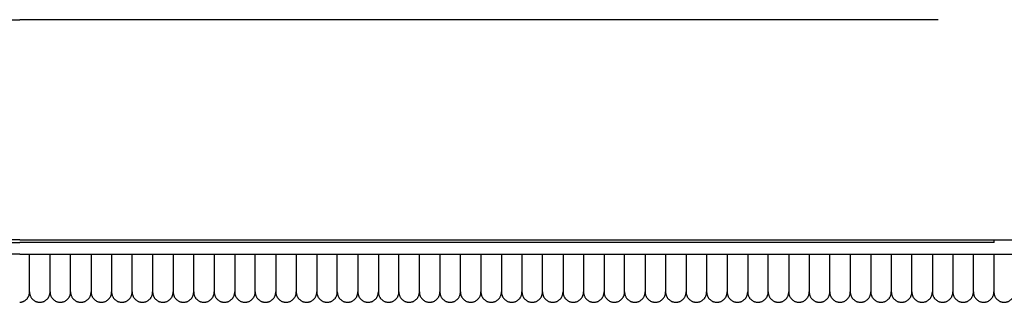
# Model space of a CAD drawing. Header units: millimetres. Extents: x -31695 to -19845, y -5614 to 7253.
# Tile 380 of 432: x -22191 to -22023, y 4878 to 4926. Entities that reach past the tile are written whole.
import ezdxf

# ---------------------------------------------------------------- set-up
doc = ezdxf.new("R2010")
doc.units = ezdxf.units.MM
doc.layers.add('2d', color=7, linetype='Continuous', true_color=0x000000)

msp = doc.modelspace()

# ---------------------------------------------------------------- linework, layer by layer
at = {"layer": '2d', "linetype": 'Continuous', "lineweight": -3}
for points in [[(-22347.45, 4926.39), (-22190.8, 4926.39)], [(-22034.14, 4926.39), (-22190.8, 4926.39)]]:
    msp.add_lwpolyline(points, dxfattribs=at)
for points, knots in [([(-22024.58, 4888.88), (-22019.6, 4888.88), (-22014.63, 4888.88), (-22009.65, 4888.9), (-22004.74, 4888.92), (-21999.82, 4888.96), (-21994.91, 4889.04), (-21990.15, 4889.11), (-21985.34, 4889.23), (-21980.58, 4889.41), (-21978.27, 4889.49), (-21975.97, 4889.59), (-21973.66, 4889.71), (-21971.61, 4889.82), (-21969.56, 4889.94), (-21967.52, 4890.08), (-21967.32, 4890.09), (-21967.13, 4890.1), (-21966.93, 4890.12), (-21964.77, 4890.27), (-21962.6, 4890.44), (-21960.44, 4890.64), (-21958.36, 4890.82), (-21956.28, 4891.04), (-21954.21, 4891.28), (-21952.23, 4891.52), (-21950.24, 4891.78), (-21948.27, 4892.07), (-21946.4, 4892.35), (-21944.52, 4892.67), (-21942.66, 4893.02), (-21940.9, 4893.35), (-21939.14, 4893.72), (-21937.41, 4894.14), (-21935.78, 4894.53), (-21934.15, 4894.96), (-21932.54, 4895.44), (-21931.05, 4895.89), (-21929.56, 4896.38), (-21928.1, 4896.93), (-21926.89, 4897.39), (-21925.7, 4897.89), (-21924.53, 4898.45)], [0, 0, 0, 0, 14.924565, 14.924565, 14.924565, 29.672437, 29.672437, 29.672437, 43.999611, 43.999611, 43.999611, 50.930384, 50.930384, 50.930384, 57.081096, 57.081096, 57.081096, 57.667221, 57.667221, 57.667221, 64.182183, 64.182183, 64.182183, 70.447718, 70.447718, 70.447718, 76.438493, 76.438493, 76.438493, 82.13082, 82.13082, 82.13082, 87.503672, 87.503672, 87.503672, 92.539512, 92.539512, 92.539512, 97.226654, 97.226654, 97.226654, 101.113039, 101.113039, 101.113039, 101.113039]), ([(-22024.58, 4886.44), (-22019.6, 4886.44), (-22014.62, 4886.44), (-22009.64, 4886.46), (-22004.72, 4886.48), (-21999.79, 4886.52), (-21994.87, 4886.59), (-21990.08, 4886.67), (-21985.29, 4886.78), (-21980.5, 4886.95), (-21978.18, 4887.03), (-21975.86, 4887.13), (-21973.54, 4887.25), (-21971.28, 4887.36), (-21969.03, 4887.49), (-21966.77, 4887.65), (-21964.59, 4887.79), (-21962.41, 4887.96), (-21960.23, 4888.16), (-21958.78, 4888.29), (-21957.34, 4888.43), (-21955.92, 4888.58), (-21955.25, 4888.65), (-21954.58, 4888.72), (-21953.93, 4888.8), (-21951.93, 4889.03), (-21949.92, 4889.29), (-21947.92, 4889.58), (-21946.01, 4889.86), (-21944.11, 4890.17), (-21942.21, 4890.52), (-21940.42, 4890.86), (-21938.63, 4891.23), (-21936.85, 4891.64), (-21935.17, 4892.03), (-21933.5, 4892.47), (-21931.84, 4892.95), (-21930.29, 4893.41), (-21928.75, 4893.91), (-21927.23, 4894.47), (-21925.8, 4895), (-21924.4, 4895.58), (-21923.03, 4896.23)], [0, 0, 0, 0, 14.933409, 14.933409, 14.933409, 29.708579, 29.708579, 29.708579, 44.084268, 44.084268, 44.084268, 51.048824, 51.048824, 51.048824, 57.827144, 57.827144, 57.827144, 64.39262, 64.39262, 64.39262, 68.718814, 68.718814, 68.718814, 70.719439, 70.719439, 70.719439, 76.784951, 76.784951, 76.784951, 82.56863, 82.56863, 82.56863, 88.053868, 88.053868, 88.053868, 93.229088, 93.229088, 93.229088, 98.090643, 98.090643, 98.090643, 102.64402, 102.64402, 102.64402, 102.64402]), ([(-22190.8, 4886.44), (-22204.25, 4886.44), (-22217.7, 4886.44), (-22231.15, 4886.44), (-22238.16, 4886.44), (-22245.16, 4886.44), (-22252.16, 4886.44), (-22259.17, 4886.44), (-22266.17, 4886.44), (-22273.17, 4886.44), (-22280.17, 4886.44), (-22287.17, 4886.44), (-22294.16, 4886.44), (-22301.16, 4886.44), (-22308.15, 4886.44), (-22315.14, 4886.44), (-22318.64, 4886.44), (-22322.13, 4886.44), (-22325.62, 4886.44), (-22329.12, 4886.44), (-22332.61, 4886.44), (-22336.1, 4886.44), (-22339.59, 4886.44), (-22343.09, 4886.44), (-22346.58, 4886.44), (-22350.06, 4886.44), (-22353.54, 4886.44), (-22357.02, 4886.44)], [1.691816, 1.691816, 1.691816, 1.691816, 42.044224, 42.044224, 42.044224, 63.057612, 63.057612, 63.057612, 84.062279, 84.062279, 84.062279, 105.056473, 105.056473, 105.056473, 126.034685, 126.034685, 126.034685, 136.517382, 136.517382, 136.517382, 146.993304, 146.993304, 146.993304, 157.473917, 157.473917, 157.473917, 167.912632, 167.912632, 167.912632, 167.912632]), ([(-22190.8, 4886.44), (-22177.35, 4886.44), (-22163.9, 4886.44), (-22150.45, 4886.44), (-22143.44, 4886.44), (-22136.44, 4886.44), (-22129.43, 4886.44), (-22122.43, 4886.44), (-22115.43, 4886.44), (-22108.43, 4886.44), (-22101.43, 4886.44), (-22094.43, 4886.44), (-22087.43, 4886.44), (-22080.44, 4886.44), (-22073.45, 4886.44), (-22066.46, 4886.44), (-22062.96, 4886.44), (-22059.47, 4886.44), (-22055.97, 4886.44), (-22052.48, 4886.44), (-22048.99, 4886.44), (-22045.5, 4886.44), (-22042, 4886.44), (-22038.51, 4886.44), (-22035.02, 4886.44), (-22031.54, 4886.44), (-22028.06, 4886.44), (-22024.58, 4886.44)], [1.691816, 1.691816, 1.691816, 1.691816, 42.044224, 42.044224, 42.044224, 63.057612, 63.057612, 63.057612, 84.062279, 84.062279, 84.062279, 105.056473, 105.056473, 105.056473, 126.034685, 126.034685, 126.034685, 136.517382, 136.517382, 136.517382, 146.993304, 146.993304, 146.993304, 157.473917, 157.473917, 157.473917, 167.912632, 167.912632, 167.912632, 167.912632])]:
    msp.add_open_spline(points, degree=3, knots=knots, dxfattribs=at)
for points, degree in [([(-22357.02, 4888.44), (-22273.91, 4888.44), (-22190.8, 4888.44)], 2), ([(-22190.8, 4888.88), (-22273.67, 4888.88), (-22356.53, 4888.88)], 2), ([(-22190.8, 4888.88), (-22107.93, 4888.88), (-22025.06, 4888.88)], 2), ([(-22024.58, 4888.44), (-22107.69, 4888.44), (-22190.8, 4888.44)], 2), ([(-22025.06, 4888.88), (-22024.9, 4888.88), (-22024.74, 4888.88), (-22024.58, 4888.88)], 3)]:
    msp.add_open_spline(points, degree=degree, dxfattribs=at)
for points, weights in [([(-22024.58, 4888.44), (-22024.58, 4888.66), (-22024.58, 4888.88)], [1, 0.956146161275, 0.925424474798]), ([(-22024.58, 4888.44), (-22024.58, 4888.44), (-22024.58, 4888.44)], [0.999794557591, 0.999897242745, 1]), ([(-22190.8, 4878.25), (-22189.12, 4878.31), (-22189.12, 4880)], [0.984118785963, 0.715275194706, 1])]:
    msp.add_rational_spline(points, weights, degree=2, dxfattribs=at)
for points, weights, knots in [([(-22189.12, 4880), (-22189.12, 4880), (-22189.12, 4884.61), (-22189.12, 4885.46), (-22189.12, 4886.44)], [0.99988568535, 0.853553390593, 0.853553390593, 0.853553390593, 0.85860515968], [0.005093, 0.005093, 0.005093, 13.047281, 13.047281, 15.470552, 15.470552, 15.470552]), ([(-22185.62, 4880), (-22185.62, 4880), (-22185.62, 4884.61), (-22185.62, 4885.46), (-22185.62, 4886.44)], [0.99988568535, 0.853553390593, 0.853553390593, 0.853553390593, 0.85860516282], [0.005093, 0.005093, 0.005093, 13.047281, 13.047281, 15.470553, 15.470553, 15.470553]), ([(-22182.12, 4880), (-22182.12, 4880), (-22182.12, 4884.61), (-22182.12, 4885.46), (-22182.12, 4886.44)], [0.99988568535, 0.853553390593, 0.853553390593, 0.853553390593, 0.85860516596], [0.005093, 0.005093, 0.005093, 13.047281, 13.047281, 15.470554, 15.470554, 15.470554]), ([(-22178.62, 4886.44), (-22178.62, 4885.46), (-22178.62, 4884.61), (-22178.62, 4880), (-22178.62, 4880)], [0.85860536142, 0.853553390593, 0.853553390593, 0.853553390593, 0.99988568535], [36.720696, 36.720696, 36.720696, 39.144016, 39.144016, 52.186204, 52.186204, 52.186204]), ([(-22175.12, 4886.44), (-22175.12, 4885.46), (-22175.12, 4884.61), (-22175.12, 4880), (-22175.12, 4880)], [0.858605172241, 0.853553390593, 0.853553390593, 0.853553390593, 0.99988568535], [36.720742, 36.720742, 36.720742, 39.144016, 39.144016, 52.186204, 52.186204, 52.186204]), ([(-22171.62, 4880), (-22171.62, 4880), (-22171.62, 4884.61), (-22171.62, 4885.46), (-22171.62, 4886.44)], [0.99988568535, 0.853553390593, 0.853553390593, 0.853553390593, 0.858605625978], [0.005093, 0.005093, 0.005093, 13.047281, 13.047281, 15.470664, 15.470664, 15.470664]), ([(-22168.12, 4886.44), (-22168.12, 4885.46), (-22168.12, 4884.61), (-22168.12, 4880), (-22168.12, 4880)], [0.858605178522, 0.853553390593, 0.853553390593, 0.853553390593, 0.99988568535], [36.72074, 36.72074, 36.72074, 39.144016, 39.144016, 52.186204, 52.186204, 52.186204]), ([(-22164.62, 4886.44), (-22164.62, 4885.46), (-22164.62, 4884.61), (-22164.62, 4880), (-22164.62, 4880)], [0.858605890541, 0.853553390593, 0.853553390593, 0.853553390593, 0.99988568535], [36.720569, 36.720569, 36.720569, 39.144016, 39.144016, 52.186204, 52.186204, 52.186204]), ([(-22161.12, 4880), (-22161.12, 4880), (-22161.12, 4884.61), (-22161.12, 4885.46), (-22161.12, 4886.44)], [0.99988568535, 0.853553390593, 0.853553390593, 0.853553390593, 0.858605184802], [0.005093, 0.005093, 0.005093, 13.047281, 13.047281, 15.470559, 15.470559, 15.470559]), ([(-22157.62, 4886.44), (-22157.62, 4885.46), (-22157.62, 4884.61), (-22157.62, 4880), (-22157.62, 4880)], [0.858606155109, 0.853553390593, 0.853553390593, 0.853553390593, 0.99988568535], [36.720506, 36.720506, 36.720506, 39.144016, 39.144016, 52.186204, 52.186204, 52.186204]), ([(-22154.12, 4886.44), (-22154.12, 4885.46), (-22154.12, 4884.61), (-22154.12, 4880), (-22154.12, 4880)], [0.858605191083, 0.853553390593, 0.853553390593, 0.853553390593, 0.99988568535], [36.720737, 36.720737, 36.720737, 39.144016, 39.144016, 52.186204, 52.186204, 52.186204]), ([(-22150.62, 4880), (-22150.62, 4880), (-22150.62, 4884.61), (-22150.62, 4885.46), (-22150.62, 4886.44)], [0.99988568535, 0.853553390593, 0.853553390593, 0.853553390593, 0.858606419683], [0.005093, 0.005093, 0.005093, 13.047281, 13.047281, 15.470855, 15.470855, 15.470855]), ([(-22147.12, 4886.44), (-22147.12, 4885.46), (-22147.12, 4884.61), (-22147.12, 4880), (-22147.12, 4880)], [0.858605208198, 0.853553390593, 0.853553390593, 0.853553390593, 0.99988568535], [36.720733, 36.720733, 36.720733, 39.144016, 39.144016, 52.186204, 52.186204, 52.186204]), ([(-22143.62, 4886.44), (-22143.62, 4885.46), (-22143.62, 4884.61), (-22143.62, 4880), (-22143.62, 4880)], [0.858606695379, 0.853553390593, 0.853553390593, 0.853553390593, 0.99988568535], [36.720376, 36.720376, 36.720376, 39.144016, 39.144016, 52.186204, 52.186204, 52.186204]), ([(-22140.12, 4886.44), (-22140.12, 4885.46), (-22140.12, 4884.61), (-22140.12, 4880), (-22140.12, 4880)], [0.858605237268, 0.853553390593, 0.853553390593, 0.853553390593, 0.99988568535], [36.720726, 36.720726, 36.720726, 39.144016, 39.144016, 52.186204, 52.186204, 52.186204]), ([(-22136.62, 4880), (-22136.62, 4880), (-22136.62, 4884.61), (-22136.62, 4885.46), (-22136.62, 4886.44)], [0.99988568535, 0.853553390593, 0.853553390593, 0.853553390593, 0.85860697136], [0.005093, 0.005093, 0.005093, 13.047281, 13.047281, 15.470987, 15.470987, 15.470987]), ([(-22133.12, 4886.44), (-22133.12, 4885.46), (-22133.12, 4884.61), (-22133.12, 4880), (-22133.12, 4880)], [0.858605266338, 0.853553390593, 0.853553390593, 0.853553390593, 0.99988568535], [36.720719, 36.720719, 36.720719, 39.144016, 39.144016, 52.186204, 52.186204, 52.186204]), ([(-22129.62, 4886.44), (-22129.62, 4885.46), (-22129.62, 4884.61), (-22129.62, 4880), (-22129.62, 4880)], [0.858607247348, 0.853553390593, 0.853553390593, 0.853553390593, 0.99988568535], [36.720244, 36.720244, 36.720244, 39.144016, 39.144016, 52.186204, 52.186204, 52.186204]), ([(-22126.12, 4880), (-22126.12, 4880), (-22126.12, 4884.61), (-22126.12, 4885.46), (-22126.12, 4886.44)], [0.99988568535, 0.853553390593, 0.853553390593, 0.853553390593, 0.858605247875], [0.005093, 0.005093, 0.005093, 13.047281, 13.047281, 15.470574, 15.470574, 15.470574]), ([(-22122.62, 4880), (-22122.62, 4880), (-22122.62, 4884.61), (-22122.62, 4885.46), (-22122.62, 4886.44)], [0.99988568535, 0.853553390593, 0.853553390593, 0.853553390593, 0.85860747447], [0.005093, 0.005093, 0.005093, 13.047281, 13.047281, 15.471108, 15.471108, 15.471108]), ([(-22119.12, 4886.44), (-22119.12, 4885.46), (-22119.12, 4884.61), (-22119.12, 4880), (-22119.12, 4880)], [0.858605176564, 0.853553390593, 0.853553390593, 0.853553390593, 0.99988568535], [36.720741, 36.720741, 36.720741, 39.144016, 39.144016, 52.186204, 52.186204, 52.186204]), ([(-22115.62, 4880), (-22115.62, 4880), (-22115.62, 4884.61), (-22115.62, 4885.46), (-22115.62, 4886.44)], [0.99988568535, 0.853553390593, 0.853553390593, 0.853553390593, 0.858607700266], [0.005093, 0.005093, 0.005093, 13.047281, 13.047281, 15.471162, 15.471162, 15.471162]), ([(-22112.12, 4886.44), (-22112.12, 4885.46), (-22112.12, 4884.61), (-22112.12, 4880), (-22112.12, 4880)], [0.858605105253, 0.853553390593, 0.853553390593, 0.853553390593, 0.99988568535], [36.720758, 36.720758, 36.720758, 39.144016, 39.144016, 52.186204, 52.186204, 52.186204]), ([(-22108.62, 4886.44), (-22108.62, 4885.46), (-22108.62, 4884.61), (-22108.62, 4880), (-22108.62, 4880)], [0.858605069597, 0.853553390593, 0.853553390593, 0.853553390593, 0.99988568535], [36.720766, 36.720766, 36.720766, 39.144016, 39.144016, 52.186204, 52.186204, 52.186204]), ([(-22105.12, 4886.44), (-22105.12, 4885.46), (-22105.12, 4884.61), (-22105.12, 4880), (-22105.12, 4880)], [0.858605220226, 0.853553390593, 0.853553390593, 0.853553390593, 0.99988568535], [36.72073, 36.72073, 36.72073, 39.144016, 39.144016, 52.186204, 52.186204, 52.186204]), ([(-22101.62, 4880), (-22101.62, 4880), (-22101.62, 4884.61), (-22101.62, 4885.46), (-22101.62, 4886.44)], [0.99988568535, 0.853553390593, 0.853553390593, 0.853553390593, 0.858605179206], [0.005093, 0.005093, 0.005093, 13.047281, 13.047281, 15.470557, 15.470557, 15.470557]), ([(-22098.12, 4886.44), (-22098.12, 4885.46), (-22098.12, 4884.61), (-22098.12, 4880), (-22098.12, 4880)], [0.858605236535, 0.853553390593, 0.853553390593, 0.853553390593, 0.99988568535], [36.720726, 36.720726, 36.720726, 39.144016, 39.144016, 52.186204, 52.186204, 52.186204]), ([(-22094.62, 4886.44), (-22094.62, 4885.46), (-22094.62, 4884.61), (-22094.62, 4880), (-22094.62, 4880)], [0.858605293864, 0.853553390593, 0.853553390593, 0.853553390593, 0.99988568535], [36.720713, 36.720713, 36.720713, 39.144016, 39.144016, 52.186204, 52.186204, 52.186204]), ([(-22091.12, 4886.44), (-22091.12, 4885.46), (-22091.12, 4884.61), (-22091.12, 4880), (-22091.12, 4880)], [0.858605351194, 0.853553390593, 0.853553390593, 0.853553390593, 0.99988568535], [36.720699, 36.720699, 36.720699, 39.144016, 39.144016, 52.186204, 52.186204, 52.186204]), ([(-22087.62, 4880), (-22087.62, 4880), (-22087.62, 4884.61), (-22087.62, 4885.46), (-22087.62, 4886.44)], [0.99988568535, 0.853553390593, 0.853553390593, 0.853553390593, 0.858605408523], [0.005093, 0.005093, 0.005093, 13.047281, 13.047281, 15.470612, 15.470612, 15.470612]), ([(-22084.12, 4886.44), (-22084.12, 4885.46), (-22084.12, 4884.61), (-22084.12, 4880), (-22084.12, 4880)], [0.8586053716, 0.853553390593, 0.853553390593, 0.853553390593, 0.99988568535], [36.720694, 36.720694, 36.720694, 39.144016, 39.144016, 52.186204, 52.186204, 52.186204]), ([(-22080.62, 4886.44), (-22080.62, 4885.46), (-22080.62, 4884.61), (-22080.62, 4880), (-22080.62, 4880)], [0.858605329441, 0.853553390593, 0.853553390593, 0.853553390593, 0.99988568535], [36.720704, 36.720704, 36.720704, 39.144016, 39.144016, 52.186204, 52.186204, 52.186204]), ([(-22077.12, 4886.44), (-22077.12, 4885.46), (-22077.12, 4884.61), (-22077.12, 4880), (-22077.12, 4880)], [0.858605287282, 0.853553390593, 0.853553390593, 0.853553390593, 0.99988568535], [36.720714, 36.720714, 36.720714, 39.144016, 39.144016, 52.186204, 52.186204, 52.186204]), ([(-22073.62, 4886.44), (-22073.62, 4885.46), (-22073.62, 4884.61), (-22073.62, 4880), (-22073.62, 4880)], [0.858605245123, 0.853553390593, 0.853553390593, 0.853553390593, 0.99988568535], [36.720724, 36.720724, 36.720724, 39.144016, 39.144016, 52.186204, 52.186204, 52.186204]), ([(-22070.12, 4886.44), (-22070.12, 4885.46), (-22070.12, 4884.61), (-22070.12, 4880), (-22070.12, 4880)], [0.858605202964, 0.853553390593, 0.853553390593, 0.853553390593, 0.99988568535], [36.720734, 36.720734, 36.720734, 39.144016, 39.144016, 52.186204, 52.186204, 52.186204]), ([(-22066.62, 4886.44), (-22066.62, 4885.46), (-22066.62, 4884.61), (-22066.62, 4880), (-22066.62, 4880)], [0.858605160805, 0.853553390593, 0.853553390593, 0.853553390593, 0.99988568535], [36.720745, 36.720745, 36.720745, 39.144016, 39.144016, 52.186204, 52.186204, 52.186204]), ([(-22063.12, 4880), (-22063.12, 4880), (-22063.12, 4884.61), (-22063.12, 4885.46), (-22063.12, 4886.44)], [0.99988568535, 0.853553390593, 0.853553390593, 0.853553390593, 0.858605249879], [0.005093, 0.005093, 0.005093, 13.047281, 13.047281, 15.470574, 15.470574, 15.470574]), ([(-22059.62, 4886.44), (-22059.62, 4885.46), (-22059.62, 4884.61), (-22059.62, 4880), (-22059.62, 4880)], [0.858605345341, 0.853553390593, 0.853553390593, 0.853553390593, 0.99988568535], [36.7207, 36.7207, 36.7207, 39.144016, 39.144016, 52.186204, 52.186204, 52.186204]), ([(-22056.12, 4886.44), (-22056.12, 4885.46), (-22056.12, 4884.61), (-22056.12, 4880), (-22056.12, 4880)], [0.858605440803, 0.853553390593, 0.853553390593, 0.853553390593, 0.99988568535], [36.720677, 36.720677, 36.720677, 39.144016, 39.144016, 52.186204, 52.186204, 52.186204]), ([(-22052.62, 4880), (-22052.62, 4880), (-22052.62, 4884.61), (-22052.62, 4885.46), (-22052.62, 4886.44)], [0.99988568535, 0.853553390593, 0.853553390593, 0.853553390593, 0.858605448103], [0.005093, 0.005093, 0.005093, 13.047281, 13.047281, 15.470622, 15.470622, 15.470622]), ([(-22049.12, 4886.44), (-22049.12, 4885.46), (-22049.12, 4884.61), (-22049.12, 4880), (-22049.12, 4880)], [0.858605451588, 0.853553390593, 0.853553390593, 0.853553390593, 0.99988568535], [36.720675, 36.720675, 36.720675, 39.144016, 39.144016, 52.186204, 52.186204, 52.186204]), ([(-22045.62, 4886.44), (-22045.62, 4885.46), (-22045.62, 4884.61), (-22045.62, 4880), (-22045.62, 4880)], [0.858605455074, 0.853553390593, 0.853553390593, 0.853553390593, 0.99988568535], [36.720674, 36.720674, 36.720674, 39.144016, 39.144016, 52.186204, 52.186204, 52.186204]), ([(-22042.12, 4886.44), (-22042.12, 4885.46), (-22042.12, 4884.61), (-22042.12, 4880), (-22042.12, 4880)], [0.858607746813, 0.853553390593, 0.853553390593, 0.853553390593, 0.99988568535], [36.720124, 36.720124, 36.720124, 39.144016, 39.144016, 52.186204, 52.186204, 52.186204]), ([(-22038.62, 4880), (-22038.62, 4880), (-22038.62, 4884.61), (-22038.62, 4885.46), (-22038.62, 4886.44)], [0.99988568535, 0.853553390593, 0.853553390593, 0.853553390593, 0.85860548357], [0.005093, 0.005093, 0.005093, 13.047281, 13.047281, 15.47063, 15.47063, 15.47063]), ([(-22035.12, 4886.44), (-22035.12, 4885.46), (-22035.12, 4884.61), (-22035.12, 4880), (-22035.12, 4880)], [0.858608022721, 0.853553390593, 0.853553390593, 0.853553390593, 0.99988568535], [36.720058, 36.720058, 36.720058, 39.144016, 39.144016, 52.186204, 52.186204, 52.186204]), ([(-22031.62, 4886.44), (-22031.62, 4885.46), (-22031.62, 4884.61), (-22031.62, 4880), (-22031.62, 4880)], [0.858605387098, 0.853553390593, 0.853553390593, 0.853553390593, 0.99988568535], [36.72069, 36.72069, 36.72069, 39.144016, 39.144016, 52.186204, 52.186204, 52.186204]), ([(-22028.12, 4880), (-22028.12, 4880), (-22028.12, 4884.61), (-22028.12, 4885.46), (-22028.12, 4886.44)], [0.99988568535, 0.853553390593, 0.853553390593, 0.853553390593, 0.858605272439], [0.005093, 0.005093, 0.005093, 13.047281, 13.047281, 15.47058, 15.47058, 15.47058]), ([(-22024.62, 4886.44), (-22024.62, 4885.46), (-22024.62, 4884.61), (-22024.62, 4880), (-22024.62, 4880)], [0.858605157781, 0.853553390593, 0.853553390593, 0.853553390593, 0.99988568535], [36.720745, 36.720745, 36.720745, 39.144016, 39.144016, 52.186204, 52.186204, 52.186204]), ([(-22189.12, 4880), (-22189.12, 4878.25), (-22187.37, 4878.25), (-22185.62, 4878.25), (-22185.62, 4880)], [1, 0.707106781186, 1, 0.707106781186, 1], [0.5497787, 0.5497787, 0.5497787, 0.8246681, 0.8246681, 1.0995574, 1.0995574, 1.0995574]), ([(-22185.62, 4880), (-22185.62, 4878.25), (-22183.87, 4878.25), (-22182.12, 4878.25), (-22182.12, 4880)], [1, 0.707106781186, 1, 0.707106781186, 1], [0.5497787, 0.5497787, 0.5497787, 0.8246681, 0.8246681, 1.0995574, 1.0995574, 1.0995574]), ([(-22182.12, 4880), (-22182.12, 4878.25), (-22180.37, 4878.25), (-22178.62, 4878.25), (-22178.62, 4880)], [1, 0.707106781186, 1, 0.707106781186, 1], [0.5497787, 0.5497787, 0.5497787, 0.8246681, 0.8246681, 1.0995574, 1.0995574, 1.0995574]), ([(-22178.62, 4880), (-22178.62, 4878.25), (-22176.87, 4878.25), (-22175.12, 4878.25), (-22175.12, 4880)], [1, 0.707106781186, 1, 0.707106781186, 1], [0.5497787, 0.5497787, 0.5497787, 0.8246681, 0.8246681, 1.0995574, 1.0995574, 1.0995574]), ([(-22175.12, 4880), (-22175.12, 4878.25), (-22173.37, 4878.25), (-22171.62, 4878.25), (-22171.62, 4880)], [1, 0.707106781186, 1, 0.707106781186, 1], [0.5497787, 0.5497787, 0.5497787, 0.8246681, 0.8246681, 1.0995574, 1.0995574, 1.0995574]), ([(-22171.62, 4880), (-22171.62, 4878.25), (-22169.87, 4878.25), (-22168.12, 4878.25), (-22168.12, 4880)], [1, 0.707106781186, 1, 0.707106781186, 1], [0.5497787, 0.5497787, 0.5497787, 0.8246681, 0.8246681, 1.0995574, 1.0995574, 1.0995574]), ([(-22168.12, 4880), (-22168.12, 4878.25), (-22166.37, 4878.25), (-22164.62, 4878.25), (-22164.62, 4880)], [1, 0.707106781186, 1, 0.707106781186, 1], [0.5497787, 0.5497787, 0.5497787, 0.8246681, 0.8246681, 1.0995574, 1.0995574, 1.0995574]), ([(-22164.62, 4880), (-22164.62, 4878.25), (-22162.87, 4878.25), (-22161.12, 4878.25), (-22161.12, 4880)], [1, 0.707106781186, 1, 0.707106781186, 1], [0.5497787, 0.5497787, 0.5497787, 0.8246681, 0.8246681, 1.0995574, 1.0995574, 1.0995574]), ([(-22161.12, 4880), (-22161.12, 4878.25), (-22159.37, 4878.25), (-22157.62, 4878.25), (-22157.62, 4880)], [1, 0.707106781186, 1, 0.707106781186, 1], [0.5497787, 0.5497787, 0.5497787, 0.8246681, 0.8246681, 1.0995574, 1.0995574, 1.0995574]), ([(-22157.62, 4880), (-22157.62, 4878.25), (-22155.87, 4878.25), (-22154.12, 4878.25), (-22154.12, 4880)], [1, 0.707106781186, 1, 0.707106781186, 1], [0.5497787, 0.5497787, 0.5497787, 0.8246681, 0.8246681, 1.0995574, 1.0995574, 1.0995574]), ([(-22154.12, 4880), (-22154.12, 4878.25), (-22152.37, 4878.25), (-22150.62, 4878.25), (-22150.62, 4880)], [1, 0.707106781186, 1, 0.707106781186, 1], [0.5497787, 0.5497787, 0.5497787, 0.8246681, 0.8246681, 1.0995574, 1.0995574, 1.0995574]), ([(-22150.62, 4880), (-22150.62, 4878.25), (-22148.87, 4878.25), (-22147.12, 4878.25), (-22147.12, 4880)], [1, 0.707106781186, 1, 0.707106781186, 1], [0.5497787, 0.5497787, 0.5497787, 0.8246681, 0.8246681, 1.0995574, 1.0995574, 1.0995574]), ([(-22147.12, 4880), (-22147.12, 4878.25), (-22145.37, 4878.25), (-22143.62, 4878.25), (-22143.62, 4880)], [1, 0.707106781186, 1, 0.707106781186, 1], [0.5497787, 0.5497787, 0.5497787, 0.8246681, 0.8246681, 1.0995574, 1.0995574, 1.0995574]), ([(-22143.62, 4880), (-22143.62, 4878.25), (-22141.87, 4878.25), (-22140.12, 4878.25), (-22140.12, 4880)], [1, 0.707106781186, 1, 0.707106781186, 1], [0.5497787, 0.5497787, 0.5497787, 0.8246681, 0.8246681, 1.0995574, 1.0995574, 1.0995574]), ([(-22140.12, 4880), (-22140.12, 4878.25), (-22138.37, 4878.25), (-22136.62, 4878.25), (-22136.62, 4880)], [1, 0.707106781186, 1, 0.707106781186, 1], [0.5497787, 0.5497787, 0.5497787, 0.8246681, 0.8246681, 1.0995574, 1.0995574, 1.0995574]), ([(-22136.62, 4880), (-22136.62, 4878.25), (-22134.87, 4878.25), (-22133.12, 4878.25), (-22133.12, 4880)], [1, 0.707106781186, 1, 0.707106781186, 1], [0.5497787, 0.5497787, 0.5497787, 0.8246681, 0.8246681, 1.0995574, 1.0995574, 1.0995574]), ([(-22133.12, 4880), (-22133.12, 4878.25), (-22131.37, 4878.25), (-22129.62, 4878.25), (-22129.62, 4880)], [1, 0.707106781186, 1, 0.707106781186, 1], [0.5497787, 0.5497787, 0.5497787, 0.8246681, 0.8246681, 1.0995574, 1.0995574, 1.0995574]), ([(-22129.62, 4880), (-22129.62, 4878.25), (-22127.87, 4878.25), (-22126.12, 4878.25), (-22126.12, 4880)], [1, 0.707106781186, 1, 0.707106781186, 1], [0.5497787, 0.5497787, 0.5497787, 0.8246681, 0.8246681, 1.0995574, 1.0995574, 1.0995574]), ([(-22126.12, 4880), (-22126.12, 4878.25), (-22124.37, 4878.25), (-22122.62, 4878.25), (-22122.62, 4880)], [1, 0.707106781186, 1, 0.707106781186, 1], [0.5497787, 0.5497787, 0.5497787, 0.8246681, 0.8246681, 1.0995574, 1.0995574, 1.0995574]), ([(-22122.62, 4880), (-22122.62, 4878.25), (-22120.87, 4878.25), (-22119.12, 4878.25), (-22119.12, 4880)], [1, 0.707106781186, 1, 0.707106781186, 1], [0.5497787, 0.5497787, 0.5497787, 0.8246681, 0.8246681, 1.0995574, 1.0995574, 1.0995574]), ([(-22119.12, 4880), (-22119.12, 4878.25), (-22117.37, 4878.25), (-22115.62, 4878.25), (-22115.62, 4880)], [1, 0.707106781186, 1, 0.707106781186, 1], [0.5497787, 0.5497787, 0.5497787, 0.8246681, 0.8246681, 1.0995574, 1.0995574, 1.0995574]), ([(-22115.62, 4880), (-22115.62, 4878.25), (-22113.87, 4878.25), (-22112.12, 4878.25), (-22112.12, 4880)], [1, 0.707106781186, 1, 0.707106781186, 1], [0.5497787, 0.5497787, 0.5497787, 0.8246681, 0.8246681, 1.0995574, 1.0995574, 1.0995574]), ([(-22112.12, 4880), (-22112.12, 4878.25), (-22110.37, 4878.25), (-22108.62, 4878.25), (-22108.62, 4880)], [1, 0.707106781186, 1, 0.707106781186, 1], [0.5497787, 0.5497787, 0.5497787, 0.8246681, 0.8246681, 1.0995574, 1.0995574, 1.0995574]), ([(-22108.62, 4880), (-22108.62, 4878.25), (-22106.87, 4878.25), (-22105.12, 4878.25), (-22105.12, 4880)], [1, 0.707106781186, 1, 0.707106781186, 1], [0.5497787, 0.5497787, 0.5497787, 0.8246681, 0.8246681, 1.0995574, 1.0995574, 1.0995574]), ([(-22105.12, 4880), (-22105.12, 4878.25), (-22103.37, 4878.25), (-22101.62, 4878.25), (-22101.62, 4880)], [1, 0.707106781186, 1, 0.707106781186, 1], [0.5497787, 0.5497787, 0.5497787, 0.8246681, 0.8246681, 1.0995574, 1.0995574, 1.0995574]), ([(-22101.62, 4880), (-22101.62, 4878.25), (-22099.87, 4878.25), (-22098.12, 4878.25), (-22098.12, 4880)], [1, 0.707106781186, 1, 0.707106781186, 1], [0.5497787, 0.5497787, 0.5497787, 0.8246681, 0.8246681, 1.0995574, 1.0995574, 1.0995574]), ([(-22098.12, 4880), (-22098.12, 4878.25), (-22096.37, 4878.25), (-22094.62, 4878.25), (-22094.62, 4880)], [1, 0.707106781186, 1, 0.707106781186, 1], [0.5497787, 0.5497787, 0.5497787, 0.8246681, 0.8246681, 1.0995574, 1.0995574, 1.0995574]), ([(-22094.62, 4880), (-22094.62, 4878.25), (-22092.87, 4878.25), (-22091.12, 4878.25), (-22091.12, 4880)], [1, 0.707106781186, 1, 0.707106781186, 1], [0.5497787, 0.5497787, 0.5497787, 0.8246681, 0.8246681, 1.0995574, 1.0995574, 1.0995574]), ([(-22091.12, 4880), (-22091.12, 4878.25), (-22089.37, 4878.25), (-22087.62, 4878.25), (-22087.62, 4880)], [1, 0.707106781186, 1, 0.707106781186, 1], [0.5497787, 0.5497787, 0.5497787, 0.8246681, 0.8246681, 1.0995574, 1.0995574, 1.0995574]), ([(-22087.62, 4880), (-22087.62, 4878.25), (-22085.87, 4878.25), (-22084.12, 4878.25), (-22084.12, 4880)], [1, 0.707106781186, 1, 0.707106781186, 1], [0.5497787, 0.5497787, 0.5497787, 0.8246681, 0.8246681, 1.0995574, 1.0995574, 1.0995574]), ([(-22084.12, 4880), (-22084.12, 4878.25), (-22082.37, 4878.25), (-22080.62, 4878.25), (-22080.62, 4880)], [1, 0.707106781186, 1, 0.707106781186, 1], [0.5497787, 0.5497787, 0.5497787, 0.8246681, 0.8246681, 1.0995574, 1.0995574, 1.0995574]), ([(-22080.62, 4880), (-22080.62, 4878.25), (-22078.87, 4878.25), (-22077.12, 4878.25), (-22077.12, 4880)], [1, 0.707106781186, 1, 0.707106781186, 1], [0.5497787, 0.5497787, 0.5497787, 0.8246681, 0.8246681, 1.0995574, 1.0995574, 1.0995574]), ([(-22077.12, 4880), (-22077.12, 4878.25), (-22075.37, 4878.25), (-22073.62, 4878.25), (-22073.62, 4880)], [1, 0.707106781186, 1, 0.707106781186, 1], [0.5497787, 0.5497787, 0.5497787, 0.8246681, 0.8246681, 1.0995574, 1.0995574, 1.0995574]), ([(-22073.62, 4880), (-22073.62, 4878.25), (-22071.87, 4878.25), (-22070.12, 4878.25), (-22070.12, 4880)], [1, 0.707106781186, 1, 0.707106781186, 1], [0.5497787, 0.5497787, 0.5497787, 0.8246681, 0.8246681, 1.0995574, 1.0995574, 1.0995574]), ([(-22070.12, 4880), (-22070.12, 4878.25), (-22068.37, 4878.25), (-22066.62, 4878.25), (-22066.62, 4880)], [1, 0.707106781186, 1, 0.707106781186, 1], [0.5497787, 0.5497787, 0.5497787, 0.8246681, 0.8246681, 1.0995574, 1.0995574, 1.0995574]), ([(-22066.62, 4880), (-22066.62, 4878.25), (-22064.87, 4878.25), (-22063.12, 4878.25), (-22063.12, 4880)], [1, 0.707106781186, 1, 0.707106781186, 1], [0.5497787, 0.5497787, 0.5497787, 0.8246681, 0.8246681, 1.0995574, 1.0995574, 1.0995574]), ([(-22063.12, 4880), (-22063.12, 4878.25), (-22061.37, 4878.25), (-22059.62, 4878.25), (-22059.62, 4880)], [1, 0.707106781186, 1, 0.707106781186, 1], [0.5497787, 0.5497787, 0.5497787, 0.8246681, 0.8246681, 1.0995574, 1.0995574, 1.0995574]), ([(-22059.62, 4880), (-22059.62, 4878.25), (-22057.87, 4878.25), (-22056.12, 4878.25), (-22056.12, 4880)], [1, 0.707106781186, 1, 0.707106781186, 1], [0.5497787, 0.5497787, 0.5497787, 0.8246681, 0.8246681, 1.0995574, 1.0995574, 1.0995574]), ([(-22056.12, 4880), (-22056.12, 4878.25), (-22054.37, 4878.25), (-22052.62, 4878.25), (-22052.62, 4880)], [1, 0.707106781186, 1, 0.707106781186, 1], [0.5497787, 0.5497787, 0.5497787, 0.8246681, 0.8246681, 1.0995574, 1.0995574, 1.0995574]), ([(-22052.62, 4880), (-22052.62, 4878.25), (-22050.87, 4878.25), (-22049.12, 4878.25), (-22049.12, 4880)], [1, 0.707106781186, 1, 0.707106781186, 1], [0.5497787, 0.5497787, 0.5497787, 0.8246681, 0.8246681, 1.0995574, 1.0995574, 1.0995574]), ([(-22049.12, 4880), (-22049.12, 4878.25), (-22047.37, 4878.25), (-22045.62, 4878.25), (-22045.62, 4880)], [1, 0.707106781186, 1, 0.707106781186, 1], [0.5497787, 0.5497787, 0.5497787, 0.8246681, 0.8246681, 1.0995574, 1.0995574, 1.0995574]), ([(-22045.62, 4880), (-22045.62, 4878.25), (-22043.87, 4878.25), (-22042.12, 4878.25), (-22042.12, 4880)], [1, 0.707106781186, 1, 0.707106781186, 1], [0.5497787, 0.5497787, 0.5497787, 0.8246681, 0.8246681, 1.0995574, 1.0995574, 1.0995574]), ([(-22042.12, 4880), (-22042.12, 4878.25), (-22040.37, 4878.25), (-22038.62, 4878.25), (-22038.62, 4880)], [1, 0.707106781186, 1, 0.707106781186, 1], [0.5497787, 0.5497787, 0.5497787, 0.8246681, 0.8246681, 1.0995574, 1.0995574, 1.0995574]), ([(-22038.62, 4880), (-22038.62, 4878.25), (-22036.87, 4878.25), (-22035.12, 4878.25), (-22035.12, 4880)], [1, 0.707106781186, 1, 0.707106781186, 1], [0.5497787, 0.5497787, 0.5497787, 0.8246681, 0.8246681, 1.0995574, 1.0995574, 1.0995574]), ([(-22035.12, 4880), (-22035.12, 4878.25), (-22033.37, 4878.25), (-22031.62, 4878.25), (-22031.62, 4880)], [1, 0.707106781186, 1, 0.707106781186, 1], [0.5497787, 0.5497787, 0.5497787, 0.8246681, 0.8246681, 1.0995574, 1.0995574, 1.0995574]), ([(-22031.62, 4880), (-22031.62, 4878.25), (-22029.87, 4878.25), (-22028.12, 4878.25), (-22028.12, 4880)], [1, 0.707106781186, 1, 0.707106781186, 1], [0.5497787, 0.5497787, 0.5497787, 0.8246681, 0.8246681, 1.0995574, 1.0995574, 1.0995574]), ([(-22028.12, 4880), (-22028.12, 4878.25), (-22026.37, 4878.25), (-22024.62, 4878.25), (-22024.62, 4880)], [1, 0.707106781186, 1, 0.707106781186, 1], [0.5497787, 0.5497787, 0.5497787, 0.8246681, 0.8246681, 1.0995574, 1.0995574, 1.0995574]), ([(-22024.62, 4880), (-22024.62, 4878.25), (-22022.87, 4878.25), (-22021.12, 4878.25), (-22021.12, 4880)], [1, 0.707106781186, 1, 0.707106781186, 1], [0.5497787, 0.5497787, 0.5497787, 0.8246681, 0.8246681, 1.0995574, 1.0995574, 1.0995574])]:
    msp.add_rational_spline(points, weights, degree=2, knots=knots, dxfattribs=at)

doc.saveas('drawing.dxf')
